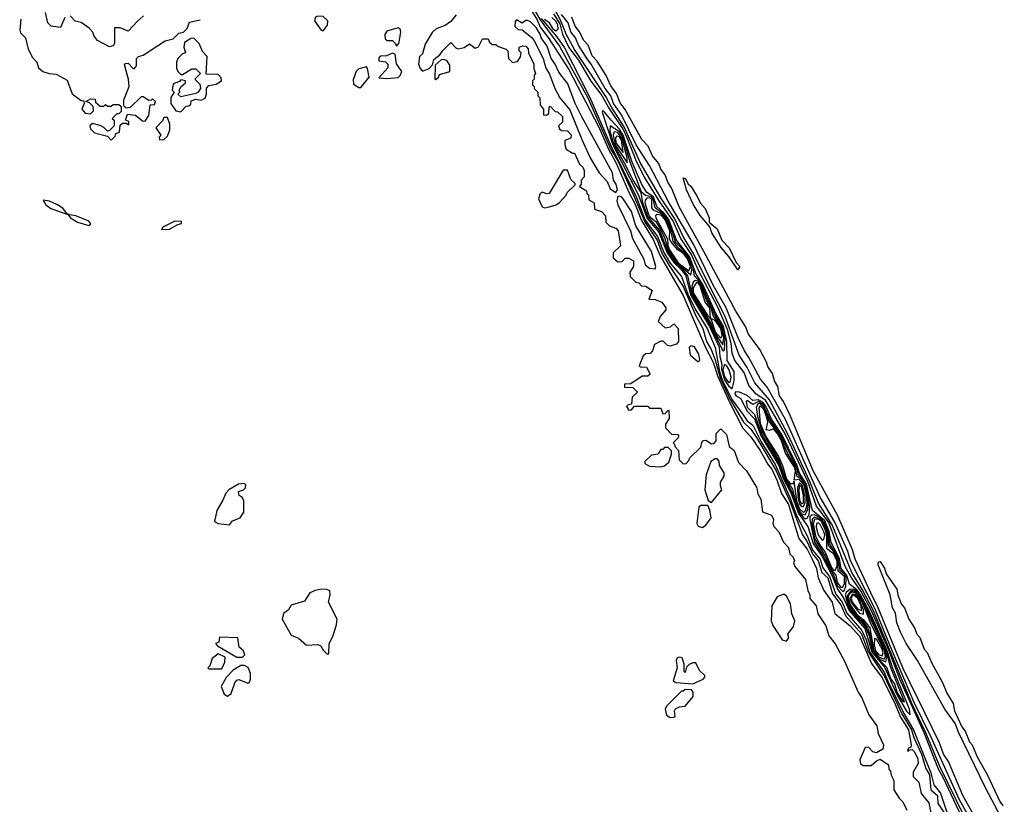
# Model space of a CAD drawing. Extents: x 2889633 to 3052318, y 540750 to 918690.
# Tile 427 of 656: x 3032057 to 3037306, y 743817 to 748002. Entities that reach past the tile are written whole.
import ezdxf

# ---------------------------------------------------------------- set-up
doc = ezdxf.new("R2010")
doc.units = 0

msp = doc.modelspace()

# ---------------------------------------------------------------- linework, layer by layer
at = {"layer": '0CON02XD'}
for points in [[(3034675, 748271.1), (3034831.3, 748001.3), (3034935, 747860.8), (3035085, 747584.3), (3035209, 747309), (3035245, 747248.2), (3035328.6, 747065), (3035390.7, 746920.7), (3035455, 746825.6), (3035483, 746753), (3035520, 746690), (3035595, 746579.2), (3035661.6, 746421.6), (3035699.2, 746355), (3035719.4, 746285), (3035743.5, 746243.5), (3035765, 746187.5), (3035791, 746091), (3035845, 745975.4), (3035915, 745855.8), (3035955, 745818), (3035985, 745774.3), (3036089.6, 745595), (3036165, 745429.4), (3036230.6, 745255), (3036255, 745217.5), (3036282.9, 745152.9), (3036314.4, 745115), (3036333.8, 745053.8), (3036365, 745025.7), (3036390, 744940), (3036435, 744882), (3036460.9, 744820.9), (3036545, 744726.9), (3036580.6, 744630.6), (3036665, 744501.9), (3036760.7, 744300.7), (3036811.3, 744215), (3036823.5, 744173.5), (3036865, 744084), (3036888.2, 744008.2), (3036907.1, 743975), (3036914.2, 743895), (3036950.8, 743865), (3036952.2, 743822.2), (3036984.4, 743775)], [(3034703.3, 748183.3), (3034815, 748000), (3034831.2, 747961.2), (3034875, 747907.5), (3034985, 747736), (3035145, 747428), (3035197, 747307), (3035235, 747240), (3035309.7, 747069.7), (3035335.3, 747025.3), (3035371.2, 746931.2), (3035435, 746828.8), (3035472, 746742), (3035595, 746530), (3035712.9, 746252.9), (3035755, 746176), (3035778.3, 746098.2), (3035841.3, 745961.3), (3035913, 745823), (3035955, 745776.2), (3036004.2, 745705), (3036047.8, 745627.8), (3036066.9, 745605), (3036095, 745542.5), (3036118, 745475), (3036155, 745416.7), (3036210.8, 745235), (3036255, 745178), (3036281.4, 745125), (3036304.4, 745074.4), (3036314, 745025), (3036345, 744957.5), (3036388, 744895), (3036402, 744835), (3036485, 744770), (3036535, 744713.8), (3036598.5, 744568.5), (3036655, 744491.2), (3036725, 744352), (3036752.6, 744282.6), (3036796.2, 744215), (3036810, 744135), (3036807.5, 744122.5), (3036795, 744117.5), (3036790, 744105), (3036795, 744100), (3036801.7, 744108.3), (3036815, 744110), (3036828, 744098), (3036845, 744060), (3036846.7, 744035), (3036821.2, 743988.8), (3036820.8, 743965), (3036850, 743935), (3036864, 743875), (3036903.3, 743825), (3036915, 743770)], [(3037092.1, 743755), (3036965, 744015.8), (3036888.9, 744198.9), (3036813.3, 744355), (3036608.5, 744848.5), (3036550.4, 744960.4), (3036493.4, 745053.4), (3036388.1, 745308.1), (3036315, 745424), (3036269.5, 745539.5), (3036151.8, 745791.8), (3036053.9, 745973.9), (3035975.7, 746065.7), (3035935, 746146.7), (3035892.1, 746212.1), (3035818.7, 746418.7), (3035742.9, 746565), (3035651.8, 746751.8), (3035595, 746846), (3035549.6, 746939.6), (3035475, 747052), (3035365, 747240), (3035279.8, 747429.8), (3035211.2, 747535), (3035181.8, 747591.8), (3035015, 747842), (3034969.5, 747925), (3034942, 747995), (3034841, 748191)], [(3032297, 748013), (3032275, 747960), (3032225, 747967.5), (3032207.5, 747985), (3032195, 748040)], [(3032062.5, 748005), (3032056.7, 747945), (3032061.7, 747931.7), (3032087.5, 747905), (3032102.5, 747845), (3032125, 747800), (3032147.5, 747775), (3032157.5, 747745), (3032180, 747725), (3032213.9, 747713.9), (3032251.7, 747711.7), (3032309.3, 747679.3), (3032337, 747607), (3032385, 747570), (3032398.3, 747568.3), (3032400, 747555), (3032387.5, 747525), (3032405, 747502.5), (3032435, 747500), (3032450, 747515), (3032448.3, 747538.3), (3032428.3, 747558.3), (3032410, 747565), (3032435, 747580), (3032458.3, 747578.3), (3032461.7, 747561.7), (3032485, 747540), (3032505, 747540), (3032515, 747550), (3032525, 747540), (3032545, 747540), (3032555, 747550), (3032585, 747550), (3032598.3, 747538.3), (3032598.3, 747511.7), (3032585, 747500), (3032575, 747500), (3032550, 747475), (3032560, 747465), (3032560, 747435), (3032535, 747410), (3032525, 747407.5), (3032505, 747427.5), (3032485, 747437.5), (3032445, 747447.5), (3032430, 747435), (3032435, 747420), (3032455, 747397.5), (3032525, 747380), (3032545, 747360)], [(3032717, 748023), (3032685, 747993.3), (3032635, 747940), (3032591.7, 747958.3), (3032561.7, 747958.3), (3032562.5, 747875), (3032555, 747862.5), (3032535, 747857.5), (3032470.7, 747890.7), (3032453, 747913), (3032447.5, 747935), (3032426.4, 747956.4), (3032385, 747987.5), (3032353, 747993), (3032325, 748022.5)], [(3032545, 747360), (3032565, 747380), (3032570, 747395), (3032588.3, 747401.7), (3032591.7, 747438.3), (3032605, 747450), (3032625, 747450), (3032638.3, 747441.7), (3032638.3, 747458.3), (3032620, 747465), (3032631.7, 747498.3), (3032675, 747492.5), (3032711.7, 747461.7), (3032725, 747460), (3032745, 747490), (3032752.5, 747547.5), (3032775, 747550), (3032780, 747565), (3032765, 747580), (3032758.3, 747571.7), (3032745, 747570), (3032715, 747590), (3032705, 747590), (3032645, 747532.5), (3032625, 747530), (3032611.7, 747541.7), (3032612.5, 747575), (3032640, 747645), (3032637.5, 747685), (3032615, 747760), (3032621.7, 747768.3), (3032635, 747770), (3032661.7, 747741.7), (3032668.3, 747741.7), (3032680, 747755), (3032680, 747795), (3032690, 747805), (3032715, 747812.5), (3032831.7, 747888.3), (3032875, 747900), (3032905, 747930), (3032930, 747935), (3032950, 747955), (3032961.7, 747988.3), (3033018.3, 748001.7)], [(3033675, 747942.5), (3033697.7, 747972.3), (3033698.8, 747995), (3033675, 748018.8), (3033645, 748021.2), (3033633.8, 748015), (3033628.8, 747995), (3033663.3, 747945), (3033675, 747942.5)], [(3034383.3, 748026.7), (3034355, 747992.5), (3034325, 747970), (3034276.4, 747953.6), (3034256.1, 747933.9), (3034218.3, 747871.7), (3034205, 747820), (3034187.5, 747805), (3034183.8, 747765), (3034191.7, 747741.7), (3034205, 747727.5), (3034239.3, 747740.7), (3034258.3, 747761.7), (3034265, 747790), (3034296.4, 747813.6), (3034312.3, 747837.7), (3034355, 747880), (3034381.2, 747851.2), (3034395, 747846.7), (3034425.9, 747854.1), (3034455, 747872.5), (3034485, 747850), (3034503, 747857), (3034525, 747900), (3034555, 747900), (3034561.7, 747881.7), (3034575, 747870), (3034595, 747870), (3034605, 747860), (3034650, 747845), (3034660, 747835), (3034663.3, 747795), (3034685, 747773.3), (3034710.7, 747779.3), (3034727, 747803), (3034730, 747825), (3034720, 747835), (3034720, 747855), (3034738.3, 747861.7), (3034755, 747860), (3034767, 747847), (3034770, 747825), (3034797.5, 747765), (3034798.3, 747741.7), (3034807.5, 747715), (3034800, 747705), (3034800, 747685), (3034790, 747675), (3034790, 747655), (3034800, 747645), (3034800, 747635), (3034820, 747615), (3034820, 747595), (3034830, 747585), (3034832.5, 747545), (3034850, 747525), (3034850, 747495), (3034865, 747492.5), (3034878.3, 747501.7), (3034880, 747535), (3034885, 747540), (3034911.7, 747511.7), (3034925, 747510), (3034950, 747485), (3034950, 747455), (3034930, 747435), (3034935, 747420), (3034945, 747410), (3034978.3, 747408.3), (3034997, 747387), (3034995, 747370), (3034963, 747357), (3034962.5, 747335), (3034970.7, 747310.7), (3035005, 747290), (3035015, 747290), (3035041.7, 747231.7), (3035060, 747215), (3035067, 747197), (3035067, 747163), (3035050, 747145), (3035050, 747125), (3035041.7, 747111.7), (3035078.3, 747088.3), (3035080, 747075), (3035090, 747065), (3035091.7, 747041.7), (3035120, 747025), (3035121.7, 746991.7), (3035158.3, 746978.3), (3035180, 746955), (3035181.7, 746921.7), (3035201.7, 746901.7), (3035235, 746890), (3035247.5, 746875), (3035260, 746795), (3035221.7, 746758.3), (3035221.7, 746731.7), (3035245, 746710), (3035268.3, 746711.7), (3035285, 746730), (3035305, 746730), (3035330, 746715), (3035330, 746685), (3035310, 746655), (3035311.7, 746631.7), (3035341.7, 746601.7), (3035358.3, 746598.3), (3035371.7, 746581.7), (3035395, 746580), (3035428.3, 746558.3), (3035411.7, 746511.7), (3035445, 746510), (3035480, 746495), (3035502.5, 746465), (3035502.5, 746455), (3035471.7, 746418.3), (3035461.7, 746391.7), (3035498.3, 746358.3), (3035527, 746363), (3035545, 746380), (3035566.7, 746355), (3035570, 746285), (3035558.3, 746271.7), (3035525, 746260), (3035510, 746265), (3035487, 746287), (3035475, 746287.5), (3035440.7, 746269.3), (3035430, 746235), (3035418.3, 746221.7), (3035395, 746220), (3035381.7, 746208.3), (3035360, 746155), (3035365, 746150), (3035398.3, 746148.3), (3035418.3, 746111.7), (3035405, 746100), (3035375, 746100), (3035315, 746060), (3035281.7, 746058.3), (3035281.7, 746041.7), (3035325, 746040), (3035350, 746015), (3035321.7, 745988.3), (3035318.3, 745951.7), (3035301.7, 745948.3), (3035291.7, 745938.3), (3035305, 745920), (3035318.3, 745921.7), (3035335, 745940), (3035405, 745940), (3035415, 745930), (3035475, 745930), (3035485, 745900), (3035498.3, 745901.7), (3035511.7, 745918.3), (3035518.3, 745918.3), (3035520, 745875), (3035500, 745845), (3035500, 745825), (3035531.7, 745791.7), (3035565, 745790), (3035570, 745785), (3035568.3, 745771.7), (3035540, 745745), (3035548.3, 745738.3), (3035550, 745725), (3035570, 745705), (3035572.5, 745655), (3035595, 745632.5), (3035610, 745635), (3035625, 745650), (3035630, 745665), (3035688.3, 745721.7), (3035693, 745747), (3035701.7, 745758.3), (3035715, 745760), (3035745, 745740), (3035758.3, 745741.7), (3035770, 745755), (3035770, 745795), (3035795, 745820), (3035825, 745790), (3035840, 745725), (3035866.7, 745705), (3035889.3, 745639.3), (3035932.5, 745595), (3035986.7, 745505), (3035993, 745473), (3036007.5, 745445), (3036016.4, 745376.4), (3036065, 745360), (3036076.4, 745336.4), (3036072.5, 745315), (3036078.3, 745298.3), (3036105, 745270), (3036130, 745215), (3036156.1, 745186.1), (3036163, 745153), (3036180, 745135), (3036187, 745117), (3036182.5, 745105), (3036190, 745085), (3036247, 745017), (3036258.3, 744958.3), (3036270, 744935), (3036270, 744915), (3036302.5, 744875), (3036313, 744833), (3036355, 744770), (3036370, 744715), (3036405, 744672.5), (3036452.5, 744585), (3036527.5, 744415), (3036546.7, 744385), (3036583.8, 744293.8), (3036626.7, 744235), (3036633.3, 744195), (3036662.5, 744135), (3036658.3, 744111.7), (3036625, 744092.5), (3036605, 744097.5), (3036581.7, 744121.7), (3036565, 744120), (3036536.7, 744055), (3036540, 744035), (3036553.6, 744023.6), (3036596.4, 744023.6), (3036625, 744050), (3036645, 744057.5), (3036688.3, 744028.3), (3036690, 744005), (3036700, 743995), (3036703, 743973), (3036717.5, 743945), (3036717.5, 743895), (3036745, 743850), (3036765, 743830), (3036787, 743787)], [(3035235, 747080), (3035243.3, 747095), (3035236.2, 747125), (3035223.3, 747145), (3035218, 747185), (3035053, 747483), (3035018, 747555), (3034979.1, 747659.1), (3034931.1, 747721.1), (3034912.5, 747765), (3034890, 747795), (3034869.5, 747859.6), (3034836.7, 747905), (3034832.5, 747925), (3034810.7, 747960.7), (3034780.5, 747990.4), (3034765, 747997.5), (3034755, 747997.5), (3034735, 747982.5), (3034705, 748000), (3034698.3, 747991.7), (3034697.5, 747965), (3034715, 747950), (3034735, 747947.5), (3034786.8, 747906.8), (3034799.7, 747889.7), (3034848, 747795), (3034862.3, 747742.3), (3034881.7, 747711.7), (3034910, 747635), (3034936.2, 747585), (3034990.3, 747520.3), (3035053.3, 747363.3), (3035098, 747265), (3035145.6, 747185.6), (3035189.2, 747139.2), (3035205, 747100), (3035235, 747080)], [(3034837.2, 748007.2), (3034920.2, 747910.2), (3034960.7, 747850.7), (3035096, 747586), (3035205, 747337.9), (3035345, 747053.6), (3035392.4, 746932.4), (3035457.1, 746845), (3035490.4, 746760.4), (3035525, 746703.5), (3035585, 746632.5), (3035618.7, 746538.7), (3035657.8, 746457.8), (3035721.5, 746355), (3035765, 746253.8), (3035787.3, 746125), (3035801.7, 746081.7), (3035854.8, 745974.8), (3035913.5, 745893.5), (3035935, 745862.9), (3035965, 745839.2), (3036010.5, 745750.5), (3036085, 745629.5), (3036165, 745450), (3036198.4, 745358.4), (3036257.8, 745245), (3036283.4, 745173.4), (3036324, 745125), (3036338.9, 745078.9), (3036375, 745031.5), (3036407.5, 744937.5), (3036441.4, 744895), (3036467.2, 744837.1), (3036546.9, 744745), (3036570, 744695), (3036589.3, 744629.3), (3036665, 744521.2), (3036685, 744474.6), (3036771.3, 744301.3), (3036823.1, 744215), (3036915.2, 743985.2), (3036930.8, 743920.8), (3036966.2, 743876.2), (3037009.1, 743749.1)], [(3034854.9, 748004.9), (3034877.7, 747987.7), (3034897, 747955), (3034915, 747943)], [(3034915, 747943), (3034927.1, 747952.9), (3034926.1, 747975), (3034915, 747994.3), (3034893.3, 748013.3)], [(3036055.7, 745934.3), (3036033.4, 745973.4), (3035983.8, 746005), (3035945, 746051.2), (3035919.8, 746119.8), (3035869.2, 746185), (3035855, 746222.5), (3035849.6, 746275), (3035830.3, 746350.3), (3035778.8, 746468.8), (3035675, 746667.1), (3035639, 746749), (3035581.2, 746835), (3035539.9, 746929.9), (3035465.5, 747035), (3035386.7, 747165), (3035344.7, 747245), (3035295, 747371.9), (3035272.2, 747422.2), (3035196.1, 747535), (3035156.9, 747605), (3035104.2, 747674.2), (3035037.1, 747785), (3034984.3, 747854.3), (3034951.9, 747921.9), (3034938.7, 747978.7), (3034905, 748032.2)], [(3037110, 743765), (3037065, 743844), (3036912.4, 744182.4), (3036825, 744360), (3036696.3, 744666.3), (3036618.7, 744858.7), (3036487.1, 745115), (3036471.4, 745165), (3036402.6, 745322.6), (3036324.4, 745455), (3036139.1, 745869.1), (3036042.3, 746042.3), (3036006.7, 746085), (3035945, 746200), (3035921.2, 746235), (3035888, 746305), (3035824.2, 746465), (3035755, 746586.7), (3035649.2, 746805), (3035515, 747033.3), (3035413.8, 747223.8), (3035344.2, 747335), (3035264.5, 747494.5), (3035222.9, 747555), (3035208, 747595), (3035177.5, 747635), (3035104.1, 747764.1), (3035085, 747786.7), (3035035.8, 747865.8), (3035020, 747905), (3034995, 747937.5), (3034981.2, 747985), (3034945, 748030)], [(3037208.6, 743645), (3037085.8, 743865), (3037008, 744045), (3036982, 744085), (3036960, 744145), (3036765.7, 744545), (3036634.7, 744864.6), (3036594.5, 744945), (3036511.4, 745125), (3036496.9, 745175), (3036418.6, 745355), (3036287.5, 745595), (3036166.8, 745886.8), (3036130, 745965), (3036108, 745995), (3036098.8, 746045), (3036081.2, 746075), (3036071.2, 746115), (3036045, 746152.5), (3036038.8, 746175), (3036002.3, 746242.3), (3035943.3, 746325), (3035926.2, 746365), (3035875, 746447.5), (3035704.2, 746765), (3035573.2, 747003.2), (3035531.2, 747105), (3035512, 747135), (3035498, 747175), (3035474.3, 747204.3), (3035464, 747235), (3035431.2, 747275), (3035407.6, 747327.6), (3035373, 747363), (3035285, 747523.3), (3035258.8, 747558.8), (3035237.9, 747607.9), (3035208.8, 747648.8), (3035183.2, 747703.2), (3035135, 747781.2), (3035109.1, 747809.1), (3035087.1, 747865), (3035062.2, 747892.2), (3035042.9, 747935), (3035017.6, 747967.6), (3035001.4, 748015)], [(3034065, 747860), (3034077.5, 747875), (3034088.8, 747935), (3034085, 747952.5), (3034075, 747958.8), (3034015, 747940), (3034003, 747923), (3034005, 747900), (3034015, 747890), (3034045, 747890), (3034060, 747875), (3034065, 747860)], [(3032915, 747510), (3032945, 747540), (3032958.3, 747541.7), (3032968.3, 747551.7), (3032971.7, 747568.3), (3032995, 747577.5), (3033025, 747573.3), (3033045, 747582.5), (3033052.5, 747605), (3033053, 747637), (3033065, 747650), (3033105, 747657.5), (3033132.5, 747675), (3033131.7, 747691.7), (3033115, 747710), (3033051.7, 747711.7), (3033056.7, 747805), (3033031.7, 747831.7), (3033013.3, 747875), (3032985, 747902.5), (3032968.3, 747901.7), (3032935, 747880), (3032932.5, 747855), (3032940, 747825), (3032925, 747820), (3032900, 747795), (3032892.5, 747775), (3032892.5, 747745), (3032900, 747725), (3032915, 747710), (3032925, 747710), (3032975, 747740), (3032995, 747740), (3033020, 747715), (3032990, 747685), (3033017, 747657), (3033020, 747635), (3033007.5, 747615), (3032995, 747607.5), (3032915, 747590), (3032900, 747605), (3032910, 747615), (3032907.5, 747625), (3032917.5, 747645), (3032940, 747665), (3032940, 747675), (3032915, 747680), (3032908.3, 747671.7), (3032875, 747660), (3032870, 747625), (3032880, 747615), (3032863, 747587), (3032862.5, 747555), (3032890, 747515), (3032915, 747510)], [(3034015, 747687.5), (3034075, 747692.5), (3034086.1, 747703.9), (3034093.3, 747725), (3034066.1, 747766.1), (3034058.3, 747818.3), (3034045, 747822.5), (3034011.7, 747808.3), (3033982.5, 747807.5), (3033971.7, 747798.3), (3033971.7, 747781.7), (3034007, 747777), (3034020, 747765), (3034020, 747745), (3033971.7, 747691.7), (3034015, 747687.5)], [(3034275, 747682.5), (3034290, 747695), (3034295, 747710), (3034350, 747725), (3034349.3, 747759.3), (3034333.6, 747783.6), (3034315, 747790), (3034303, 747787), (3034271.7, 747758.3), (3034270, 747685), (3034275, 747682.5)], [(3033875, 747640), (3033920, 747695), (3033911.7, 747741.7), (3033905, 747750), (3033865, 747740), (3033851.2, 747725), (3033835, 747680), (3033837, 747657), (3033865, 747640), (3033875, 747640)], [(3035855, 746033.3), (3035865.6, 746075), (3035866.9, 746125), (3035828, 746185), (3035827.5, 746285), (3035808.8, 746365), (3035768.8, 746435), (3035699.6, 746589.6), (3035664, 746644), (3035628, 746738), (3035558.8, 746825), (3035516.9, 746936.9), (3035491.3, 746971.3), (3035454.6, 747005), (3035436.7, 747056.7), (3035400.4, 747080.4), (3035373.2, 747123.2), (3035322.3, 747242.3), (3035274.5, 747385), (3035255, 747417.3), (3035210.6, 747465), (3035175, 747508.8), (3035165, 747516.7), (3035162.3, 747507.7), (3035218.9, 747335), (3035356.5, 747066.5), (3035401.7, 746941.7), (3035465, 746868.5), (3035508.8, 746758.8), (3035545.8, 746705.8), (3035585, 746667.4), (3035607.6, 746635), (3035633.6, 746535), (3035735.3, 746365.3), (3035786.6, 746255), (3035790, 746205), (3035800.3, 746165), (3035798.5, 746138.5), (3035815, 746080.7), (3035835, 746049.6), (3035855, 746033.3)], [(3032801.7, 747361.7), (3032825, 747362.5), (3032845, 747380), (3032856.7, 747415), (3032857.5, 747445), (3032845, 747480), (3032825, 747480), (3032818.3, 747461.7), (3032782.5, 747425), (3032810, 747385), (3032800, 747375), (3032801.7, 747361.7)], [(3035805, 746236), (3035815, 746241.2), (3035818.7, 746305), (3035807.1, 746355), (3035761, 746431), (3035747, 746475), (3035726.7, 746506.7), (3035688.6, 746598.6), (3035655.2, 746635.2), (3035645.2, 746685), (3035627.5, 746727.5), (3035608.1, 746758.1), (3035553.8, 746815), (3035533.2, 746885), (3035511.2, 746935), (3035486.7, 746966.7), (3035445, 746997.8), (3035435, 747046), (3035425, 747057.6), (3035393.8, 747063.8), (3035371.7, 747081.7), (3035311.9, 747241.9), (3035276, 747366), (3035255, 747403.9), (3035205, 747436.2), (3035203.2, 747406.8), (3035225.2, 747335), (3035285.9, 747225), (3035325, 747145.7), (3035369.3, 747079.3), (3035378.1, 747025), (3035405, 746949.6), (3035468.1, 746878.1), (3035513.3, 746763.3), (3035550.1, 746710.2), (3035587.3, 746675), (3035617.8, 746635), (3035639.6, 746535), (3035739.7, 746369.7), (3035805, 746236)], [(3035295, 747237.5), (3035295.3, 747265), (3035269.8, 747365), (3035245, 747399.6), (3035225.7, 747404.3), (3035220.4, 747385), (3035231.8, 747335), (3035295, 747237.5)], [(3035275, 747293.3), (3035265, 747359.5), (3035255, 747376.1), (3035239.1, 747380.9), (3035232.8, 747367.2), (3035235.3, 747345), (3035275, 747293.3)], [(3034855, 746997.5), (3034875, 747002.5), (3034916.2, 747013.8), (3034935, 747027.5), (3034970, 747065), (3034975, 747080), (3035018.3, 747121.7), (3035018.3, 747128.3), (3034995, 747150), (3034978.3, 747198.3), (3034955, 747200), (3034880, 747075), (3034865, 747072.5), (3034845, 747082.5), (3034832.5, 747075), (3034823, 747047), (3034843, 747003), (3034855, 746997.5)], [(3035885, 746667.5), (3035838, 746738), (3035796, 746786), (3035746.7, 746865), (3035737, 746897), (3035685, 746956.7), (3035650, 747015), (3035612, 747095), (3035595, 747157.5), (3035606.2, 747155), (3035620, 747125), (3035635, 747113.3), (3035668.7, 747058.7), (3035684.3, 747024.3), (3035710.8, 746995), (3035732, 746945), (3035732.5, 746922.5), (3035775, 746886.7), (3035801.2, 746825), (3035838.8, 746785), (3035876.2, 746706.2), (3035895.8, 746685.8), (3035885, 746667.5)], [(3035445, 746672.5), (3035448.8, 746685), (3035425.7, 746765.7), (3035342, 746902), (3035317.9, 746977.9), (3035275, 747046.7), (3035265, 747056.7), (3035245, 747060), (3035240, 747035), (3035246, 747015), (3035313.8, 746875), (3035324, 746835), (3035383.8, 746725), (3035391.2, 746695), (3035415, 746676.7), (3035445, 746672.5)], [(3035635, 746640.8), (3035641.1, 746665), (3035632.7, 746705), (3035608.8, 746748.8), (3035570.7, 746780.7), (3035540.9, 746820.9), (3035528.8, 746878.8), (3035505.2, 746935), (3035475, 746967.7), (3035435.3, 746985.3), (3035427.9, 746997.9), (3035426.6, 747045), (3035415, 747052), (3035401, 747049), (3035391.6, 747038.4), (3035390.4, 747025), (3035405, 746972.5), (3035415, 746952.2), (3035449.3, 746925), (3035475, 746880.8), (3035496.3, 746835), (3035513.8, 746773.8), (3035563.1, 746703.1), (3035635, 746640.8)], [(3032425, 746904.3), (3032436.2, 746913.8), (3032425, 746926.9), (3032355.8, 746955.8), (3032321.7, 746961.7), (3032308.3, 746968.3), (3032286.8, 746996.8), (3032255, 747015.8), (3032215, 747033.8), (3032181.7, 747038.3), (3032196.7, 747015), (3032223.3, 746995), (3032312.5, 746962.5), (3032327.5, 746945), (3032365, 746922.5), (3032425, 746904.3)], [(3035625, 746661.8), (3035632.4, 746685), (3035617.1, 746727.1), (3035595.3, 746755.3), (3035565.1, 746775.1), (3035529.1, 746819.1), (3035520.8, 746835), (3035523.7, 746875), (3035498.7, 746935), (3035475, 746959.4), (3035455, 746962.7), (3035447.3, 746955), (3035448.7, 746945), (3035511.5, 746831.5), (3035512.9, 746797.1), (3035520.8, 746775), (3035568.3, 746705), (3035625, 746661.8)], [(3032812.5, 746882.5), (3032855, 746884.3), (3032900, 746910), (3032920, 746915), (3032920, 746925), (3032883.6, 746926.4), (3032820, 746895), (3032812.5, 746882.5)], [(3035805, 746268), (3035811.5, 746305), (3035801.4, 746355), (3035753.6, 746423.6), (3035744, 746465), (3035718.7, 746505), (3035685, 746594.2), (3035675, 746607.6), (3035658.7, 746611.3), (3035648.3, 746601.7), (3035640.9, 746579.1), (3035640.9, 746545), (3035740.9, 746380.9), (3035761.7, 746331.7), (3035805, 746268)], [(3035795, 746302.9), (3035802.3, 746317.7), (3035795.7, 746355), (3035765, 746398), (3035740.7, 746410.7), (3035736.3, 746465), (3035712.3, 746495), (3035685, 746582.8), (3035675, 746597.8), (3035665, 746600.9), (3035648.1, 746571.9), (3035647.3, 746545), (3035725, 746422.5), (3035743.3, 746403.3), (3035765, 746337.5), (3035795, 746302.9)], [(3035675, 746177.5), (3035683.3, 746186.7), (3035677.9, 746217.9), (3035655, 746256.2), (3035635, 746262.5), (3035626.7, 746253.3), (3035631.2, 746215), (3035675, 746177.5)], [(3035835, 746067.5), (3035845, 746069.2), (3035850, 746095), (3035840, 746135), (3035825, 746158.1), (3035815, 746162.5), (3035806.5, 746135), (3035815, 746096.9), (3035835, 746067.5)], [(3036805, 744293.8), (3036800.9, 744325), (3036711.8, 744541.8), (3036681.2, 744635), (3036586.9, 744845), (3036538, 744938), (3036520.6, 744960.6), (3036480.6, 744990.6), (3036466.9, 745036.9), (3036437.1, 745075), (3036427.8, 745127.8), (3036383.7, 745213.7), (3036372.1, 745272.1), (3036349.1, 745329.1), (3036283.5, 745383.5), (3036252.3, 745525), (3036214, 745584), (3036201.8, 745621.8), (3036155, 745716.9), (3036120.2, 745790.2), (3036064, 745874), (3036036.9, 745936.9), (3036019.9, 745959.9), (3035995, 745974.8), (3035965, 745970.5), (3035935, 745996.7), (3035895, 746016), (3035873, 746017), (3035870, 746005), (3035876.7, 745995), (3035902.1, 745982.1), (3035933.9, 745915), (3035975, 745872.5), (3036010.8, 745780.8), (3036105, 745623.8), (3036127.1, 745557.1), (3036167.7, 745477.7), (3036208.5, 745368.5), (3036259.6, 745299.6), (3036287.5, 745207.5), (3036335, 745138.5), (3036389.4, 745035), (3036416.8, 744965), (3036448.8, 744918.8), (3036480.1, 744850.1), (3036561.9, 744755), (3036600.3, 744630.3), (3036667.9, 744547.9), (3036732.6, 744402.6), (3036784.5, 744314.5), (3036805, 744293.8)], [(3036245, 745340.6), (3036255, 745344), (3036266.4, 745363.6), (3036269.6, 745405), (3036250.7, 745515), (3036236.1, 745546.1), (3036208.9, 745575), (3036197.8, 745617.8), (3036119.2, 745779.2), (3036058.4, 745868.4), (3036020.1, 745950.1), (3035995, 745966.1), (3035965, 745950), (3035935, 745971.2), (3035930.8, 745965), (3035936.2, 745935), (3035975.3, 745895.3), (3036016, 745785), (3036105, 745637.3), (3036130.6, 745560.6), (3036173.2, 745483.2), (3036212.8, 745372.8), (3036235, 745346.1), (3036245, 745340.6)], [(3036245, 745361.5), (3036259, 745391), (3036261.8, 745415), (3036242.2, 745525), (3036225, 745551.2), (3036202.7, 745565), (3036188.9, 745625), (3036150.5, 745690.5), (3036107.8, 745787.8), (3036055, 745857.3), (3036025, 745934.2), (3036005, 745953.7), (3035994.4, 745955.6), (3035983.3, 745935), (3035989.8, 745885), (3036015, 745803.6), (3036106.9, 745646.9), (3036138.2, 745555), (3036177, 745497.1), (3036195, 745427.7), (3036215, 745380.9), (3036225, 745366.5), (3036245, 745361.5)], [(3036235, 745373.9), (3036246.2, 745383.8), (3036255.2, 745415), (3036253.5, 745455), (3036239.5, 745519.5), (3036215, 745550.2), (3036186.7, 745546.7), (3036192.8, 745595), (3036188.1, 745615), (3036140, 745690), (3036118.2, 745755), (3036095, 745796.5), (3036075, 745819.1), (3036055, 745810), (3036037.1, 745815), (3036045.3, 745854.7), (3036038.9, 745885), (3036025, 745922.5), (3036005, 745941.8), (3035997.8, 745932.2), (3036005, 745848.5), (3036037, 745775), (3036102.5, 745672.5), (3036123.9, 745623.9), (3036145, 745551.9), (3036165, 745528.2), (3036181.7, 745528.3), (3036185, 745540), (3036197.8, 745435), (3036215, 745393.4), (3036235, 745373.9)], [(3037079.4, 743749.4), (3036981.2, 743961.2), (3036955.3, 744005.3), (3036878.3, 744198.3), (3036748.9, 744485), (3036690.2, 744640.2), (3036598.6, 744848.6), (3036543, 744953), (3036493.3, 745023.3), (3036458.8, 745085), (3036370, 745320), (3036305, 745407.5), (3036259.6, 745539.6), (3036139, 745789), (3036055.7, 745934.3)], [(3035475, 745617.5), (3035495, 745622.5), (3035518.3, 745641.7), (3035532.5, 745685), (3035531.7, 745701.7), (3035515, 745720), (3035495, 745720), (3035485, 745710), (3035475, 745710), (3035460, 745685), (3035425, 745680), (3035390, 745645), (3035390, 745635), (3035415, 745620), (3035475, 745617.5)], [(3035745, 745427.5), (3035800, 745495), (3035792.5, 745515), (3035793.3, 745535), (3035813, 745567), (3035812.5, 745585), (3035787.5, 745625), (3035787, 745647), (3035775, 745660), (3035765, 745660), (3035742.5, 745645), (3035717.5, 745575), (3035710, 745495), (3035727.5, 745437.5), (3035745, 745427.5)], [(3033175, 745307.5), (3033191.7, 745328.3), (3033232.5, 745345), (3033252.5, 745375), (3033252.5, 745435), (3033242.5, 745455), (3033227.5, 745465), (3033222.5, 745485), (3033250, 745495), (3033260, 745505), (3033261.7, 745521.7), (3033255, 745527.5), (3033222.5, 745525), (3033172, 745495), (3033155, 745476.2), (3033140.5, 745439.6), (3033107.5, 745385), (3033096.2, 745325), (3033115, 745314.3), (3033175, 745307.5)], [(3036225, 745405.4), (3036235, 745405.4), (3036243.8, 745426.2), (3036243.9, 745455), (3036230.6, 745515), (3036215, 745531.4), (3036203.1, 745506.9), (3036205.2, 745455), (3036215, 745418.5), (3036225, 745405.4)], [(3036225, 745420.4), (3036235, 745424.5), (3036236.3, 745465), (3036225, 745512.2), (3036215, 745517.9), (3036210.4, 745495), (3036215, 745439.2), (3036225, 745420.4)], [(3035695, 745293.8), (3035715, 745306.7), (3035743.3, 745345), (3035736.4, 745386.4), (3035725, 745410), (3035688.3, 745411.7), (3035678.3, 745401.7), (3035666.2, 745315), (3035675, 745300), (3035695, 745293.8)], [(3036445, 744951.4), (3036453.3, 744956.7), (3036461.8, 744978.2), (3036463.9, 745025), (3036455, 745044.7), (3036431.6, 745065), (3036418, 745138), (3036375.9, 745205), (3036368.4, 745265), (3036349.9, 745315), (3036325, 745344.8), (3036295, 745360.3), (3036280.3, 745359.7), (3036269.3, 745350.7), (3036269.1, 745335), (3036293.8, 745215), (3036337.9, 745147.9), (3036397.9, 745035), (3036415, 744983.8), (3036445, 744951.4)], [(3036435, 744974.6), (3036445, 744975.5), (3036455.2, 744994.8), (3036455, 745031.8), (3036420.5, 745060.5), (3036417.7, 745125), (3036395.1, 745165.1), (3036368.4, 745195), (3036363.2, 745265), (3036341.1, 745321.1), (3036325, 745338.2), (3036291.8, 745348.2), (3036282.4, 745337.6), (3036280, 745315), (3036295, 745235.6), (3036350.7, 745140.7), (3036385, 745066.6), (3036408.7, 745038.7), (3036415, 745000.5), (3036435, 744974.6)], [(3036405, 745064.5), (3036415, 745088.6), (3036415.6, 745115), (3036395, 745153), (3036359.3, 745179.3), (3036361, 745245), (3036355, 745274), (3036332, 745325), (3036315, 745335.5), (3036295, 745337.2), (3036286.9, 745313.1), (3036299.2, 745249.2), (3036325, 745197.3), (3036352.1, 745162.1), (3036385, 745080), (3036395, 745066), (3036405, 745064.5)], [(3036335, 745226.4), (3036345, 745230), (3036349.4, 745255), (3036345, 745271.3), (3036325, 745310), (3036315, 745317.7), (3036305, 745315.4), (3036303.9, 745295), (3036314.3, 745254.3), (3036335, 745226.4)], [(3037306.4, 743716.4), (3037206.2, 743905), (3037060, 744205), (3037046.2, 744246.2), (3036990, 744325), (3036843.6, 744583.6), (3036782.5, 744675), (3036752.5, 744735), (3036733.3, 744785), (3036727, 744837), (3036710, 744865), (3036697.5, 744935), (3036633.3, 745095), (3036635, 745110), (3036645, 745112.5), (3036667, 745077), (3036677.3, 745047.3), (3036734.2, 744965), (3036738, 744935), (3036755.8, 744885.8), (3036773.8, 744865), (3036798, 744805), (3036830, 744755), (3036840, 744725), (3036856.4, 744706.4), (3036880, 744645), (3036895, 744626.7), (3036919.4, 744569.4), (3036977.4, 744467.4), (3037000.5, 744410.5), (3037032.9, 744355), (3037040, 744315), (3037080, 744230), (3037097, 744207), (3037120.9, 744150.9), (3037135.8, 744135), (3037161.4, 744071.4), (3037216.7, 743973.3), (3037282.1, 743832.1), (3037299.1, 743809.1)], [(3033705, 744620), (3033706.7, 744675), (3033727, 744713), (3033746.4, 744773.6), (3033750, 744805), (3033703.3, 744895), (3033712.5, 744935), (3033710, 744955), (3033695, 744963.3), (3033663.9, 744963.9), (3033631.7, 744958.3), (3033603.3, 744945), (3033575, 744900), (3033505, 744880), (3033490, 744855), (3033463.3, 744835), (3033456, 744805), (3033505, 744720), (3033544.1, 744704.1), (3033585, 744666.2), (3033645, 744670), (3033660, 744665), (3033675, 744640), (3033695, 744620), (3033705, 744620)], [(3036775, 744363.3), (3036699.7, 744549.7), (3036676.5, 744635), (3036579.4, 744849.4), (3036526.6, 744946.6), (3036505, 744963.4), (3036485, 744964.1), (3036462.7, 744947.3), (3036457.3, 744935), (3036473.7, 744873.7), (3036510.1, 744820.1), (3036545, 744790), (3036568.6, 744758.6), (3036585, 744715.6), (3036603.5, 744633.5), (3036625, 744602.1), (3036678.7, 744548.7), (3036702, 744485), (3036720.2, 744460.2), (3036735, 744412.1), (3036765, 744366), (3036775, 744363.3)], [(3036675, 744577.1), (3036679.9, 744605), (3036672.2, 744635), (3036550.2, 744900.2), (3036515, 744951.3), (3036495, 744957.6), (3036486.2, 744953.8), (3036467.6, 744925), (3036478.4, 744878.4), (3036514.8, 744825), (3036548.1, 744798.1), (3036577.8, 744757.8), (3036589, 744725), (3036599.5, 744655), (3036613.4, 744623.4), (3036645, 744590.2), (3036675, 744577.1)], [(3036665, 744591.2), (3036673.7, 744606.3), (3036668, 744635), (3036599.6, 744769.6), (3036548.6, 744895), (3036520.3, 744940.3), (3036495, 744950.8), (3036480.7, 744939.3), (3036474.5, 744925), (3036482.1, 744885), (3036519.9, 744829.9), (3036553.7, 744803.7), (3036588.6, 744758.6), (3036611.4, 744635), (3036635, 744604.5), (3036665, 744591.2)], [(3036145, 744687.5), (3036157.5, 744705), (3036152.5, 744725), (3036182.5, 744765), (3036190, 744795), (3036173.6, 744833.6), (3036165.9, 744885.9), (3036145, 744927.5), (3036135, 744936.7), (3036125, 744936.7), (3036095, 744923.3), (3036066.2, 744875), (3036063.8, 744795), (3036071.7, 744771.7), (3036122.5, 744695), (3036145, 744687.5)], [(3036555, 744832.2), (3036555.4, 744855), (3036534.9, 744905), (3036515, 744933.9), (3036495, 744938.1), (3036484.3, 744915), (3036491.4, 744891.4), (3036525, 744846.5), (3036535, 744837.2), (3036555, 744832.2)], [(3036545, 744850.8), (3036542.5, 744875), (3036525, 744914.8), (3036505, 744933.5), (3036495, 744930.4), (3036489.7, 744915), (3036495.5, 744895), (3036525, 744858.2), (3036545, 744850.8)], [(3033245, 744602.5), (3033257.5, 744615), (3033250, 744635), (3033227.5, 744655), (3033220, 744705), (3033121.7, 744708.3), (3033118.3, 744681.7), (3033100, 744675), (3033111.7, 744661.7), (3033215, 744602.5), (3033245, 744602.5)], [(3036655, 744609.5), (3036661.2, 744625), (3036655.1, 744645), (3036625, 744698), (3036615, 744701.9), (3036612.1, 744667.9), (3036620.4, 744635), (3036635, 744616.2), (3036655, 744609.5)], [(3033135, 744540), (3033150, 744575), (3033151.7, 744601.7), (3033115, 744620), (3033082.5, 744595), (3033070, 744555), (3033060, 744545), (3033065, 744540), (3033135, 744540)], [(3035645, 744460), (3035700, 744485), (3035710, 744495), (3035710, 744505), (3035681.2, 744531.2), (3035661.7, 744571.7), (3035645, 744572.5), (3035627, 744563), (3035611.7, 744548.3), (3035605, 744520), (3035600, 744525), (3035600, 744565), (3035588.3, 744598.3), (3035575, 744602.5), (3035561.7, 744598.3), (3035557.5, 744585), (3035562.5, 744545), (3035540, 744475), (3035555, 744467.5), (3035645, 744460)], [(3033165, 744393.3), (3033185, 744407.5), (3033204, 744466), (3033215, 744480), (3033225, 744483.3), (3033273, 744463), (3033280, 744465), (3033287.5, 744485), (3033287.5, 744515), (3033275, 744547.5), (3033255, 744557.5), (3033235, 744557.5), (3033195, 744532.5), (3033157, 744493), (3033130, 744445), (3033146.7, 744405), (3033165, 744393.3)], [(3035525, 744280), (3035545, 744282.5), (3035551.7, 744288.3), (3035547.5, 744315), (3035553.6, 744326.4), (3035575, 744337.5), (3035605, 744340), (3035647, 744393), (3035647.5, 744415), (3035638.3, 744428.3), (3035605, 744430), (3035595, 744420), (3035585, 744420), (3035505, 744340), (3035497.5, 744325), (3035505, 744292.5), (3035525, 744280)]]:
    msp.add_lwpolyline(points, dxfattribs=at)

doc.saveas('drawing.dxf')
